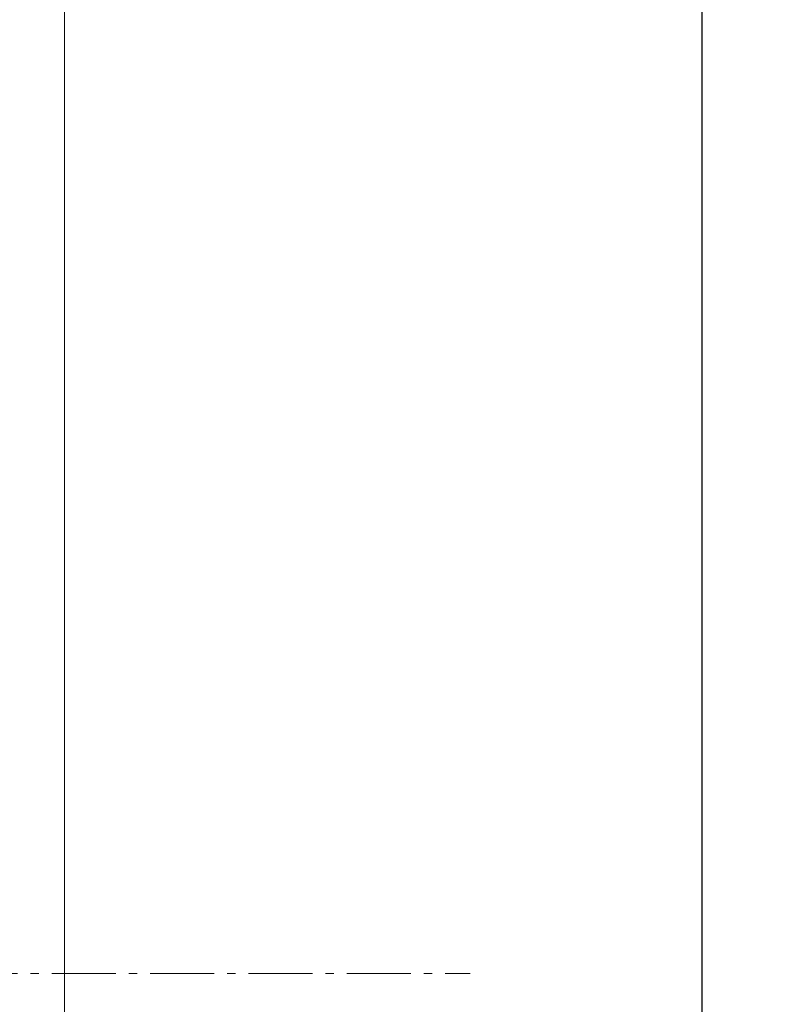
# Model space of a CAD drawing. Header units: millimetres. Extents: x 3652085 to 3778338, y -303702 to -273644.
# Tile 464 of 588: x 3732390 to 3732566, y -277530 to -277300. Entities that reach past the tile are written whole.
import ezdxf

# ---------------------------------------------------------------- set-up
doc = ezdxf.new("R2010")
doc.units = ezdxf.units.MM
doc.header["$PDMODE"] = 34
doc.linetypes.add('HIDDEN2', pattern=[4.7624999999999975, 3.174999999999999, -1.587499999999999])
doc.linetypes.add('NEO-A  -  GRIDLINE', pattern=[38, 15, -3, 2, -3, 15])
for name, color, linetype, lineweight in [('DIM-03    (HAUSART)', 111, 'Continuous', 5), ('GRID   (HAUSART)', 47, 'NEO-A  -  GRIDLINE', 5), ('WALL_GLASS (HAUSART)', 4, 'Continuous', 0)]:
    doc.layers.add(name, color=color, linetype=linetype, lineweight=lineweight)
doc.styles.add('1-20 Eng HA', font='arial.ttf', dxfattribs={"height": 40})
doc.dimstyles.new('1-20 Eng HA', dxfattribs={"dimtxt": 40, "dimasz": 16, "dimexe": 16, "dimexo": 5, "dimgap": 5, "dimtad": 1, "dimdec": 0, "dimlfac": -1, "dimzin": 0, "dimdsep": 46, "dimtxsty": '1-20 Eng HA', "dimblk": 'OBLIQUE', "dimcen": 0.09, "dimdle": 16, "dimclrd": 256, "dimclre": 256, "dimclrt": 256, "dimadec": 0, "dimazin": 0, "dimtfac": 1, "dimtdec": 0, "dimtofl": 0, "dimtmove": 0, "dimatfit": 3, "dimldrblk": 'OBLIQUE', "dimfxl": 1, "dimtolj": 1, "dimtzin": 0, "dimlwe": 0, "dimarcsym": 0})

# ---------------------------------------------------------------- blocks, each defined once
blk = doc.blocks.new('_Oblique')
at = {"color": 0, "linetype": 'ByBlock', "lineweight": -2}
blk.add_line((-0.5, -0.5), (0.5, 0.5), dxfattribs=at)
blk = doc.blocks.new('*D620')
at = {"layer": 'Defpoints', "color": 0, "lineweight": 0, "transparency": 16777216}
for p in [(3732425.406540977, -277148.0684023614, -14393.65129304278), (3732535.918993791, -279848.0683976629, -14393.65129327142), (3732549.500999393, -279848.0683976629)]:
    blk.add_point(p, dxfattribs=at)
at = {"layer": 'DIM-03    (HAUSART)', "lineweight": -2, "transparency": 16777216}
blk.add_line((3732549.500999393, -277132.0684023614), (3732549.500999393, -279864.0683976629), dxfattribs=at)
at = {"layer": 'DIM-03    (HAUSART)', "linetype": 'HIDDEN2', "lineweight": 0, "transparency": 16777216}
for p, q in [((3732430.406540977, -277148.0684023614), (3732565.500999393, -277148.0684023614)), ((3732540.918993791, -279848.0683976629), (3732565.500999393, -279848.0683976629))]:
    blk.add_line(p, q, dxfattribs=at)
at = {"layer": 'DIM-03    (HAUSART)', "lineweight": -2, "transparency": 16777216, "xscale": 16, "yscale": 16, "zscale": 16}
for p, rotation in [((3732549.500999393, -277148.0684023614), 90), ((3732549.500999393, -279848.0683976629), 270)]:
    blk.add_blockref('_Oblique', p, dxfattribs=dict(at, rotation=rotation))
at = {"layer": 'DIM-03    (HAUSART)', "lineweight": 0, "transparency": 16777216, "insert": (3732524.078079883, -278498.0684000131), "char_height": 40, "attachment_point": 5, "rotation": 90, "style": '1-20 Eng HA'}
blk.add_mtext('\\A1;2700', dxfattribs=at)

msp = doc.modelspace()

# ---------------------------------------------------------------- linework, layer by layer
at = {"layer": 'GRID   (HAUSART)'}
msp.add_lwpolyline([(3731730.45518823, -277523.0684643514), (3732495.277784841, -277523.0684643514)], dxfattribs=at)
at = {"layer": 'WALL_GLASS (HAUSART)', "color": 0, "elevation": 7196.825646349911}
msp.add_lwpolyline([(3732400.406540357, -279799.5635776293), (3732400.406540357, -277148.0684023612)], dxfattribs=at)

# ---------------------------------------------------------------- dimensions: what is measured, and where the dimension line sits
at = {"layer": 'DIM-03    (HAUSART)', "lineweight": 0}
dim = msp.add_linear_dim(base=(3732549.500999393, -279848.0683976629, 7196.825646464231), p1=(3732425.406540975, -277148.0684023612, -7196.825646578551), p2=(3732535.918993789, -279848.0683976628, -7196.82564680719), angle=90, dimstyle='1-20 Eng HA', override={"dimtmove": 1}, dxfattribs=at)
dim.commit()
dim.dimension.update_dxf_attribs({"geometry": '*D620', "text_midpoint": (3732524.078079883, -278498.0684000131, 7196.825646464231)})

doc.saveas('drawing.dxf')
